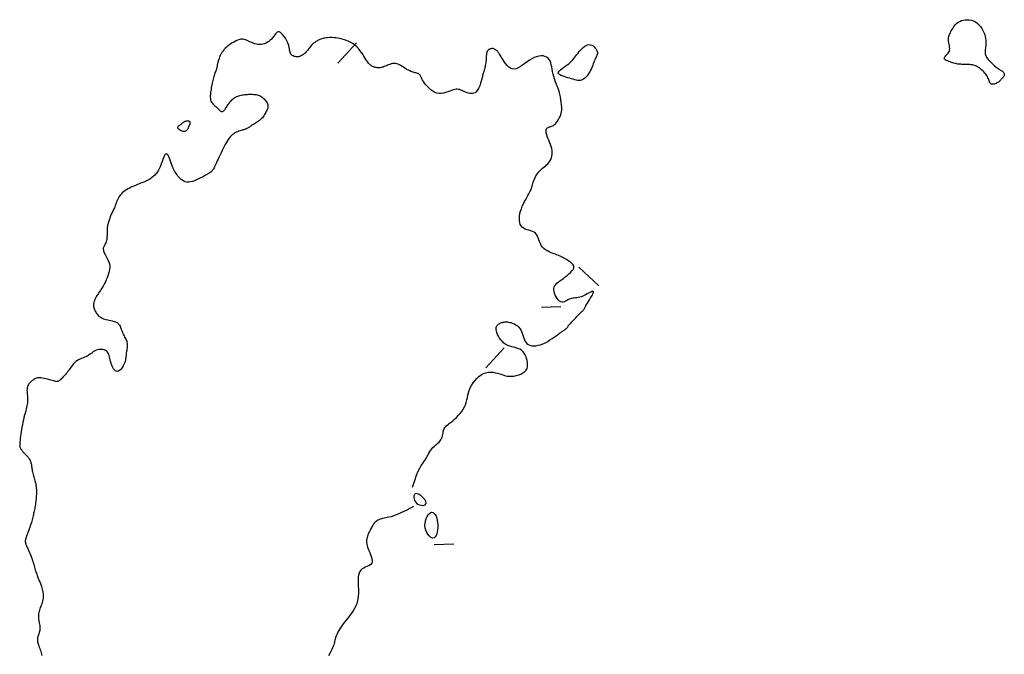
# Model space of a CAD drawing. Header units: millimetres. Extents: x 32690613 to 32693367, y 5343692 to 5344708.
# Tile 342 of 656: x 32692889 to 32692939, y 5343776 to 5343809. Entities that reach past the tile are written whole.
import ezdxf

# ---------------------------------------------------------------- set-up
doc = ezdxf.new("R2010")
doc.units = ezdxf.units.MM
doc.header["$LTSCALE"] = 20
doc.layers.add('02-DGM_HL_493.00', color=102, linetype='Continuous')
doc.layers.add('02-DGM_HL_493.50', color=112, linetype='Continuous')

msp = doc.modelspace()

# ---------------------------------------------------------------- linework, layer by layer
at = {"layer": '02-DGM_HL_493.00', "elevation": 493, "flags": 128}
msp.add_lwpolyline([(32692938.465, 5343805.84), (32692938.427, 5343805.901), (32692938.383, 5343805.961), (32692938.334, 5343806.019), (32692938.282, 5343806.076), (32692938.226, 5343806.129), (32692938.17, 5343806.18), (32692938.114, 5343806.226), (32692938.059, 5343806.269), (32692938.006, 5343806.306), (32692937.956, 5343806.338), (32692937.906, 5343806.366), (32692937.856, 5343806.389), (32692937.805, 5343806.409), (32692937.752, 5343806.425), (32692937.695, 5343806.437), (32692937.635, 5343806.447), (32692937.57, 5343806.453), (32692937.501, 5343806.458), (32692937.43, 5343806.46), (32692937.358, 5343806.462), (32692937.287, 5343806.463), (32692937.218, 5343806.463), (32692937.152, 5343806.465), (32692937.092, 5343806.467), (32692937.037, 5343806.471), (32692936.987, 5343806.476), (32692936.94, 5343806.483), (32692936.895, 5343806.492), (32692936.848, 5343806.503), (32692936.799, 5343806.516), (32692936.745, 5343806.531), (32692936.686, 5343806.548), (32692936.619, 5343806.568), (32692936.548, 5343806.59), (32692936.477, 5343806.614), (32692936.409, 5343806.64), (32692936.348, 5343806.669), (32692936.299, 5343806.699), (32692936.263, 5343806.732), (32692936.246, 5343806.768), (32692936.25, 5343806.805), (32692936.271, 5343806.845), (32692936.305, 5343806.887), (32692936.347, 5343806.933), (32692936.393, 5343806.982), (32692936.438, 5343807.035), (32692936.477, 5343807.092), (32692936.506, 5343807.153), (32692936.522, 5343807.219), (32692936.526, 5343807.288), (32692936.52, 5343807.359), (32692936.508, 5343807.432), (32692936.493, 5343807.505), (32692936.477, 5343807.577), (32692936.464, 5343807.647), (32692936.455, 5343807.714), (32692936.454, 5343807.777), (32692936.46, 5343807.837), (32692936.472, 5343807.894), (32692936.49, 5343807.951), (32692936.513, 5343808.007), (32692936.54, 5343808.064), (32692936.571, 5343808.123), (32692936.605, 5343808.185), (32692936.641, 5343808.251), (32692936.681, 5343808.319), (32692936.724, 5343808.388), (32692936.773, 5343808.455), (32692936.828, 5343808.52), (32692936.89, 5343808.581), (32692936.961, 5343808.635), (32692937.04, 5343808.682), (32692937.129, 5343808.72), (32692937.226, 5343808.747), (32692937.329, 5343808.763), (32692937.435, 5343808.768), (32692937.543, 5343808.76), (32692937.651, 5343808.738), (32692937.755, 5343808.702), (32692937.854, 5343808.651), (32692937.947, 5343808.585), (32692938.032, 5343808.505), (32692938.108, 5343808.415), (32692938.177, 5343808.316), (32692938.236, 5343808.212), (32692938.286, 5343808.105), (32692938.326, 5343807.998), (32692938.357, 5343807.892), (32692938.376, 5343807.792), (32692938.387, 5343807.696), (32692938.391, 5343807.605), (32692938.389, 5343807.518), (32692938.382, 5343807.437), (32692938.373, 5343807.361), (32692938.364, 5343807.291), (32692938.355, 5343807.225), (32692938.348, 5343807.165), (32692938.345, 5343807.108), (32692938.346, 5343807.055), (32692938.353, 5343807.003), (32692938.366, 5343806.951), (32692938.387, 5343806.898), (32692938.417, 5343806.843), (32692938.455, 5343806.784), (32692938.505, 5343806.721), (32692938.562, 5343806.655), (32692938.626, 5343806.588), (32692938.693, 5343806.521), (32692938.763, 5343806.456), (32692938.832, 5343806.395), (32692938.899, 5343806.339), (32692938.961, 5343806.29), (32692939.017, 5343806.249), (32692939.066, 5343806.216), (32692939.11, 5343806.189), (32692939.149, 5343806.167), (32692939.182, 5343806.147), (32692939.212, 5343806.13), (32692939.238, 5343806.112), (32692939.261, 5343806.093), (32692939.281, 5343806.072), (32692939.299, 5343806.048), (32692939.313, 5343806.023), (32692939.325, 5343805.997), (32692939.333, 5343805.97), (32692939.337, 5343805.943), (32692939.338, 5343805.917), (32692939.334, 5343805.891), (32692939.326, 5343805.867), (32692939.315, 5343805.844), (32692939.3, 5343805.823), (32692939.283, 5343805.801), (32692939.265, 5343805.78), (32692939.245, 5343805.76), (32692939.224, 5343805.739), (32692939.204, 5343805.718), (32692939.184, 5343805.696), (32692939.165, 5343805.673), (32692939.144, 5343805.65), (32692939.122, 5343805.626), (32692939.097, 5343805.603), (32692939.069, 5343805.579), (32692939.037, 5343805.555), (32692939.001, 5343805.531), (32692938.959, 5343805.507), (32692938.913, 5343805.485), (32692938.865, 5343805.466), (32692938.816, 5343805.451), (32692938.768, 5343805.441), (32692938.723, 5343805.438), (32692938.682, 5343805.443), (32692938.646, 5343805.458), (32692938.618, 5343805.482), (32692938.595, 5343805.516), (32692938.575, 5343805.558), (32692938.557, 5343805.607), (32692938.539, 5343805.661), (32692938.519, 5343805.718), (32692938.495, 5343805.778)], close=True, dxfattribs=at)
at = {"layer": '02-DGM_HL_493.50', "elevation": 493.5, "flags": 128}
for points in [[(32692908.852, 5343784.667), (32692908.957, 5343785.008), (32692909.053, 5343785.279), (32692909.14, 5343785.49), (32692909.219, 5343785.653), (32692909.29, 5343785.777), (32692909.354, 5343785.873), (32692909.413, 5343785.953), (32692909.466, 5343786.026), (32692909.515, 5343786.101), (32692909.56, 5343786.18), (32692909.604, 5343786.26), (32692909.646, 5343786.34), (32692909.69, 5343786.421), (32692909.736, 5343786.499), (32692909.785, 5343786.573), (32692909.839, 5343786.644), (32692909.899, 5343786.709), (32692909.962, 5343786.77), (32692910.028, 5343786.827), (32692910.094, 5343786.883), (32692910.157, 5343786.939), (32692910.216, 5343786.995), (32692910.269, 5343787.053), (32692910.313, 5343787.115), (32692910.347, 5343787.181), (32692910.373, 5343787.251), (32692910.392, 5343787.322), (32692910.406, 5343787.393), (32692910.418, 5343787.463), (32692910.43, 5343787.53), (32692910.443, 5343787.593), (32692910.459, 5343787.649), (32692910.481, 5343787.698), (32692910.508, 5343787.743), (32692910.543, 5343787.784), (32692910.584, 5343787.824), (32692910.633, 5343787.866), (32692910.691, 5343787.912), (32692910.758, 5343787.964), (32692910.834, 5343788.025), (32692910.919, 5343788.096), (32692911.011, 5343788.177), (32692911.107, 5343788.266), (32692911.203, 5343788.363), (32692911.296, 5343788.466), (32692911.383, 5343788.574), (32692911.461, 5343788.687), (32692911.526, 5343788.803), (32692911.577, 5343788.921), (32692911.616, 5343789.04), (32692911.647, 5343789.162), (32692911.674, 5343789.284), (32692911.701, 5343789.409), (32692911.732, 5343789.534), (32692911.771, 5343789.66), (32692911.821, 5343789.787), (32692911.886, 5343789.914), (32692911.965, 5343790.039), (32692912.056, 5343790.158), (32692912.157, 5343790.269), (32692912.266, 5343790.369), (32692912.381, 5343790.454), (32692912.502, 5343790.522), (32692912.624, 5343790.569), (32692912.748, 5343790.594), (32692912.872, 5343790.6), (32692912.995, 5343790.589), (32692913.114, 5343790.567), (32692913.231, 5343790.537), (32692913.342, 5343790.503), (32692913.448, 5343790.469), (32692913.547, 5343790.438), (32692913.638, 5343790.414), (32692913.722, 5343790.397), (32692913.8, 5343790.387), (32692913.872, 5343790.382), (32692913.941, 5343790.382), (32692914.006, 5343790.386), (32692914.07, 5343790.394), (32692914.132, 5343790.406), (32692914.194, 5343790.42), (32692914.255, 5343790.436), (32692914.315, 5343790.456), (32692914.374, 5343790.478), (32692914.431, 5343790.502), (32692914.485, 5343790.529), (32692914.536, 5343790.558), (32692914.583, 5343790.59), (32692914.627, 5343790.624), (32692914.666, 5343790.662), (32692914.7, 5343790.705), (32692914.728, 5343790.752), (32692914.751, 5343790.806), (32692914.766, 5343790.867), (32692914.775, 5343790.936), (32692914.775, 5343791.015), (32692914.768, 5343791.102), (32692914.752, 5343791.197), (32692914.727, 5343791.295), (32692914.693, 5343791.394), (32692914.649, 5343791.489), (32692914.595, 5343791.578), (32692914.531, 5343791.658), (32692914.456, 5343791.725), (32692914.37, 5343791.777), (32692914.276, 5343791.817), (32692914.175, 5343791.849), (32692914.069, 5343791.877), (32692913.962, 5343791.904), (32692913.855, 5343791.936), (32692913.751, 5343791.975), (32692913.652, 5343792.027), (32692913.559, 5343792.093), (32692913.475, 5343792.172), (32692913.398, 5343792.26), (32692913.331, 5343792.353), (32692913.274, 5343792.449), (32692913.227, 5343792.544), (32692913.191, 5343792.634), (32692913.166, 5343792.717), (32692913.153, 5343792.789), (32692913.151, 5343792.851), (32692913.158, 5343792.903), (32692913.173, 5343792.948), (32692913.193, 5343792.986), (32692913.219, 5343793.018), (32692913.247, 5343793.045), (32692913.277, 5343793.069), (32692913.308, 5343793.089), (32692913.339, 5343793.108), (32692913.37, 5343793.124), (32692913.401, 5343793.138), (32692913.434, 5343793.15), (32692913.467, 5343793.16), (32692913.502, 5343793.169), (32692913.537, 5343793.176), (32692913.574, 5343793.182), (32692913.613, 5343793.186), (32692913.654, 5343793.188), (32692913.698, 5343793.188), (32692913.746, 5343793.184), (32692913.797, 5343793.177), (32692913.853, 5343793.165), (32692913.914, 5343793.149), (32692913.979, 5343793.128), (32692914.048, 5343793.101), (32692914.119, 5343793.068), (32692914.189, 5343793.028), (32692914.257, 5343792.98), (32692914.321, 5343792.923), (32692914.379, 5343792.856), (32692914.428, 5343792.78), (32692914.469, 5343792.694), (32692914.502, 5343792.6), (32692914.532, 5343792.502), (32692914.561, 5343792.403), (32692914.593, 5343792.307), (32692914.63, 5343792.217), (32692914.676, 5343792.137), (32692914.734, 5343792.069), (32692914.806, 5343792.017), (32692914.891, 5343791.981), (32692914.988, 5343791.96), (32692915.093, 5343791.953), (32692915.206, 5343791.96), (32692915.324, 5343791.981), (32692915.445, 5343792.014), (32692915.568, 5343792.06), (32692915.691, 5343792.117), (32692915.812, 5343792.183), (32692915.929, 5343792.255), (32692916.042, 5343792.33), (32692916.148, 5343792.405), (32692916.246, 5343792.477), (32692916.336, 5343792.544), (32692916.415, 5343792.602), (32692916.482, 5343792.649), (32692916.538, 5343792.687), (32692916.585, 5343792.717), (32692916.625, 5343792.74), (32692916.657, 5343792.759), (32692916.685, 5343792.776), (32692916.708, 5343792.79), (32692916.729, 5343792.806), (32692916.749, 5343792.824), (32692916.769, 5343792.844), (32692916.79, 5343792.869), (32692916.813, 5343792.897), (32692916.84, 5343792.931), (32692916.871, 5343792.97), (32692916.908, 5343793.015), (32692916.952, 5343793.068), (32692917.004, 5343793.127), (32692917.062, 5343793.192), (32692917.124, 5343793.261), (32692917.188, 5343793.331), (32692917.253, 5343793.401), (32692917.317, 5343793.468), (32692917.377, 5343793.531), (32692917.432, 5343793.587), (32692917.481, 5343793.635), (32692917.524, 5343793.675), (32692917.56, 5343793.71), (32692917.592, 5343793.739), (32692917.618, 5343793.765), (32692917.641, 5343793.787), (32692917.66, 5343793.809), (32692917.676, 5343793.83), (32692917.69, 5343793.852), (32692917.703, 5343793.877), (32692917.717, 5343793.905), (32692917.733, 5343793.939), (32692917.754, 5343793.98), (32692917.78, 5343794.029), (32692917.813, 5343794.089), (32692917.855, 5343794.159), (32692917.906, 5343794.242), (32692917.964, 5343794.332), (32692918.022, 5343794.426), (32692918.078, 5343794.517), (32692918.125, 5343794.601), (32692918.16, 5343794.673), (32692918.177, 5343794.728), (32692918.173, 5343794.761), (32692918.144, 5343794.769), (32692918.093, 5343794.754), (32692918.025, 5343794.723), (32692917.942, 5343794.679), (32692917.85, 5343794.629), (32692917.752, 5343794.577), (32692917.654, 5343794.528), (32692917.559, 5343794.487), (32692917.47, 5343794.458), (32692917.387, 5343794.44), (32692917.31, 5343794.429), (32692917.238, 5343794.422), (32692917.17, 5343794.417), (32692917.104, 5343794.411), (32692917.041, 5343794.399), (32692916.979, 5343794.381), (32692916.917, 5343794.353), (32692916.856, 5343794.319), (32692916.795, 5343794.283), (32692916.734, 5343794.25), (32692916.672, 5343794.223), (32692916.61, 5343794.206), (32692916.548, 5343794.205), (32692916.485, 5343794.223), (32692916.421, 5343794.262), (32692916.358, 5343794.321), (32692916.299, 5343794.396), (32692916.245, 5343794.481), (32692916.199, 5343794.573), (32692916.162, 5343794.667), (32692916.138, 5343794.761), (32692916.127, 5343794.848), (32692916.131, 5343794.927), (32692916.151, 5343794.997), (32692916.184, 5343795.062), (32692916.231, 5343795.123), (32692916.289, 5343795.182), (32692916.358, 5343795.24), (32692916.436, 5343795.3), (32692916.524, 5343795.364), (32692916.618, 5343795.433), (32692916.716, 5343795.505), (32692916.813, 5343795.581), (32692916.906, 5343795.658), (32692916.99, 5343795.736), (32692917.062, 5343795.812), (32692917.117, 5343795.886), (32692917.151, 5343795.955), (32692917.161, 5343796.021), (32692917.151, 5343796.081), (32692917.122, 5343796.137), (32692917.079, 5343796.189), (32692917.026, 5343796.237), (32692916.965, 5343796.283), (32692916.9, 5343796.325), (32692916.835, 5343796.366), (32692916.772, 5343796.404), (32692916.711, 5343796.441), (32692916.65, 5343796.476), (32692916.587, 5343796.51), (32692916.521, 5343796.544), (32692916.451, 5343796.577), (32692916.374, 5343796.611), (32692916.29, 5343796.645), (32692916.197, 5343796.679), (32692916.098, 5343796.716), (32692915.995, 5343796.756), (32692915.892, 5343796.8), (32692915.792, 5343796.85), (32692915.698, 5343796.908), (32692915.613, 5343796.973), (32692915.54, 5343797.049), (32692915.482, 5343797.135), (32692915.434, 5343797.228), (32692915.395, 5343797.326), (32692915.359, 5343797.424), (32692915.323, 5343797.52), (32692915.284, 5343797.61), (32692915.237, 5343797.69), (32692915.179, 5343797.758), (32692915.107, 5343797.81), (32692915.024, 5343797.851), (32692914.934, 5343797.883), (32692914.839, 5343797.911), (32692914.745, 5343797.939), (32692914.655, 5343797.972), (32692914.572, 5343798.012), (32692914.5, 5343798.065), (32692914.442, 5343798.132), (32692914.399, 5343798.215), (32692914.37, 5343798.309), (32692914.354, 5343798.413), (32692914.351, 5343798.526), (32692914.36, 5343798.646), (32692914.38, 5343798.769), (32692914.412, 5343798.895), (32692914.453, 5343799.022), (32692914.503, 5343799.147), (32692914.558, 5343799.27), (32692914.617, 5343799.388), (32692914.676, 5343799.5), (32692914.734, 5343799.606), (32692914.788, 5343799.702), (32692914.836, 5343799.787), (32692914.875, 5343799.862), (32692914.908, 5343799.926), (32692914.934, 5343799.984), (32692914.956, 5343800.037), (32692914.975, 5343800.088), (32692914.992, 5343800.14), (32692915.008, 5343800.194), (32692915.026, 5343800.254), (32692915.046, 5343800.321), (32692915.068, 5343800.394), (32692915.094, 5343800.471), (32692915.124, 5343800.551), (32692915.158, 5343800.632), (32692915.198, 5343800.712), (32692915.243, 5343800.789), (32692915.294, 5343800.862), (32692915.352, 5343800.929), (32692915.415, 5343800.991), (32692915.481, 5343801.05), (32692915.55, 5343801.106), (32692915.62, 5343801.162), (32692915.689, 5343801.219), (32692915.755, 5343801.278), (32692915.817, 5343801.341), (32692915.875, 5343801.408), (32692915.925, 5343801.481), (32692915.969, 5343801.558), (32692916.004, 5343801.64), (32692916.03, 5343801.727), (32692916.045, 5343801.819), (32692916.049, 5343801.915), (32692916.041, 5343802.017), (32692916.021, 5343802.123), (32692915.99, 5343802.231), (32692915.952, 5343802.341), (32692915.91, 5343802.449), (32692915.866, 5343802.556), (32692915.825, 5343802.657), (32692915.788, 5343802.753), (32692915.759, 5343802.84), (32692915.74, 5343802.917), (32692915.731, 5343802.985), (32692915.731, 5343803.044), (32692915.738, 5343803.094), (32692915.753, 5343803.136), (32692915.773, 5343803.171), (32692915.798, 5343803.198), (32692915.827, 5343803.218), (32692915.86, 5343803.232), (32692915.894, 5343803.242), (32692915.932, 5343803.25), (32692915.972, 5343803.26), (32692916.014, 5343803.273), (32692916.059, 5343803.291), (32692916.106, 5343803.318), (32692916.156, 5343803.356), (32692916.207, 5343803.406), (32692916.259, 5343803.467), (32692916.31, 5343803.537), (32692916.359, 5343803.614), (32692916.404, 5343803.697), (32692916.445, 5343803.782), (32692916.479, 5343803.869), (32692916.505, 5343803.956), (32692916.522, 5343804.04), (32692916.531, 5343804.121), (32692916.534, 5343804.199), (32692916.532, 5343804.275), (32692916.526, 5343804.347), (32692916.517, 5343804.417), (32692916.508, 5343804.484), (32692916.498, 5343804.548), (32692916.49, 5343804.609), (32692916.483, 5343804.668), (32692916.475, 5343804.727), (32692916.466, 5343804.788), (32692916.454, 5343804.852), (32692916.439, 5343804.921), (32692916.419, 5343804.995), (32692916.394, 5343805.077), (32692916.363, 5343805.168), (32692916.326, 5343805.267), (32692916.287, 5343805.373), (32692916.245, 5343805.484), (32692916.203, 5343805.601), (32692916.163, 5343805.72), (32692916.125, 5343805.843), (32692916.093, 5343805.966), (32692916.065, 5343806.09), (32692916.042, 5343806.212), (32692916.019, 5343806.33), (32692915.995, 5343806.442), (32692915.966, 5343806.546), (32692915.93, 5343806.64), (32692915.885, 5343806.722), (32692915.827, 5343806.79), (32692915.755, 5343806.842), (32692915.67, 5343806.878), (32692915.574, 5343806.897), (32692915.468, 5343806.901), (32692915.356, 5343806.889), (32692915.238, 5343806.861), (32692915.117, 5343806.817), (32692914.994, 5343806.757), (32692914.872, 5343806.683), (32692914.751, 5343806.599), (32692914.632, 5343806.512), (32692914.515, 5343806.426), (32692914.401, 5343806.348), (32692914.29, 5343806.284), (32692914.183, 5343806.24), (32692914.081, 5343806.221), (32692913.984, 5343806.232), (32692913.892, 5343806.269), (32692913.806, 5343806.327), (32692913.726, 5343806.401), (32692913.652, 5343806.485), (32692913.586, 5343806.574), (32692913.526, 5343806.662), (32692913.474, 5343806.746), (32692913.431, 5343806.819), (32692913.393, 5343806.883), (32692913.361, 5343806.938), (32692913.333, 5343806.986), (32692913.308, 5343807.028), (32692913.284, 5343807.065), (32692913.261, 5343807.098), (32692913.236, 5343807.129), (32692913.208, 5343807.159), (32692913.178, 5343807.187), (32692913.146, 5343807.212), (32692913.112, 5343807.234), (32692913.077, 5343807.253), (32692913.04, 5343807.268), (32692913.003, 5343807.277), (32692912.964, 5343807.282), (32692912.925, 5343807.28), (32692912.887, 5343807.273), (32692912.849, 5343807.261), (32692912.813, 5343807.244), (32692912.779, 5343807.224), (32692912.749, 5343807.199), (32692912.722, 5343807.171), (32692912.7, 5343807.14), (32692912.683, 5343807.107), (32692912.67, 5343807.071), (32692912.661, 5343807.033), (32692912.655, 5343806.991), (32692912.651, 5343806.946), (32692912.648, 5343806.899), (32692912.645, 5343806.847), (32692912.642, 5343806.792), (32692912.637, 5343806.734), (32692912.632, 5343806.672), (32692912.625, 5343806.609), (32692912.616, 5343806.543), (32692912.607, 5343806.477), (32692912.596, 5343806.411), (32692912.583, 5343806.345), (32692912.57, 5343806.281), (32692912.555, 5343806.219), (32692912.539, 5343806.159), (32692912.523, 5343806.101), (32692912.506, 5343806.046), (32692912.49, 5343805.991), (32692912.474, 5343805.939), (32692912.459, 5343805.889), (32692912.446, 5343805.84), (32692912.433, 5343805.792), (32692912.422, 5343805.745), (32692912.411, 5343805.698), (32692912.399, 5343805.65), (32692912.386, 5343805.6), (32692912.371, 5343805.547), (32692912.354, 5343805.491), (32692912.333, 5343805.43), (32692912.308, 5343805.364), (32692912.28, 5343805.296), (32692912.246, 5343805.227), (32692912.209, 5343805.161), (32692912.166, 5343805.1), (32692912.118, 5343805.046), (32692912.065, 5343805.003), (32692912.006, 5343804.973), (32692911.942, 5343804.957), (32692911.873, 5343804.954), (32692911.801, 5343804.962), (32692911.728, 5343804.979), (32692911.654, 5343805.003), (32692911.582, 5343805.03), (32692911.512, 5343805.06), (32692911.446, 5343805.09), (32692911.384, 5343805.117), (32692911.326, 5343805.141), (32692911.27, 5343805.161), (32692911.213, 5343805.174), (32692911.154, 5343805.182), (32692911.09, 5343805.181), (32692911.02, 5343805.172), (32692910.943, 5343805.153), (32692910.855, 5343805.125), (32692910.76, 5343805.089), (32692910.658, 5343805.052), (32692910.55, 5343805.016), (32692910.439, 5343804.987), (32692910.326, 5343804.969), (32692910.213, 5343804.966), (32692910.101, 5343804.982), (32692909.993, 5343805.02), (32692909.888, 5343805.077), (32692909.789, 5343805.149), (32692909.696, 5343805.232), (32692909.61, 5343805.32), (32692909.534, 5343805.411), (32692909.467, 5343805.499), (32692909.411, 5343805.58), (32692909.367, 5343805.651), (32692909.333, 5343805.711), (32692909.307, 5343805.763), (32692909.287, 5343805.806), (32692909.272, 5343805.843), (32692909.259, 5343805.873), (32692909.246, 5343805.899), (32692909.231, 5343805.921), (32692909.213, 5343805.939), (32692909.19, 5343805.956), (32692909.164, 5343805.971), (32692909.135, 5343805.985), (32692909.101, 5343805.997), (32692909.063, 5343806.01), (32692909.022, 5343806.022), (32692908.976, 5343806.036), (32692908.927, 5343806.05), (32692908.874, 5343806.066), (32692908.818, 5343806.084), (32692908.76, 5343806.105), (32692908.699, 5343806.13), (32692908.637, 5343806.157), (32692908.574, 5343806.189), (32692908.51, 5343806.226), (32692908.446, 5343806.267), (32692908.381, 5343806.312), (32692908.316, 5343806.357), (32692908.25, 5343806.4), (32692908.182, 5343806.439), (32692908.113, 5343806.472), (32692908.043, 5343806.497), (32692907.971, 5343806.511), (32692907.897, 5343806.512), (32692907.821, 5343806.503), (32692907.745, 5343806.485), (32692907.67, 5343806.461), (32692907.597, 5343806.433), (32692907.525, 5343806.403), (32692907.457, 5343806.375), (32692907.393, 5343806.349), (32692907.334, 5343806.328), (32692907.279, 5343806.313), (32692907.229, 5343806.301), (32692907.182, 5343806.294), (32692907.138, 5343806.29), (32692907.097, 5343806.289), (32692907.058, 5343806.29), (32692907.02, 5343806.293), (32692906.984, 5343806.297), (32692906.949, 5343806.303), (32692906.915, 5343806.311), (32692906.882, 5343806.32), (32692906.849, 5343806.332), (32692906.817, 5343806.345), (32692906.785, 5343806.361), (32692906.753, 5343806.38), (32692906.721, 5343806.401), (32692906.688, 5343806.426), (32692906.654, 5343806.455), (32692906.618, 5343806.491), (32692906.58, 5343806.534), (32692906.539, 5343806.584), (32692906.495, 5343806.645), (32692906.448, 5343806.715), (32692906.396, 5343806.797), (32692906.339, 5343806.887), (32692906.277, 5343806.983), (32692906.209, 5343807.083), (32692906.136, 5343807.183), (32692906.056, 5343807.28), (32692905.97, 5343807.373), (32692905.877, 5343807.457), (32692905.776, 5343807.532), (32692905.67, 5343807.596), (32692905.56, 5343807.651), (32692905.447, 5343807.698), (32692905.333, 5343807.736), (32692905.219, 5343807.768), (32692905.108, 5343807.793), (32692905.001, 5343807.812), (32692904.899, 5343807.827), (32692904.802, 5343807.836), (32692904.711, 5343807.842), (32692904.624, 5343807.844), (32692904.544, 5343807.842), (32692904.468, 5343807.837), (32692904.398, 5343807.829), (32692904.334, 5343807.82), (32692904.274, 5343807.808), (32692904.219, 5343807.795), (32692904.168, 5343807.779), (32692904.12, 5343807.763), (32692904.075, 5343807.745), (32692904.032, 5343807.725), (32692903.991, 5343807.704), (32692903.95, 5343807.682), (32692903.909, 5343807.659), (32692903.868, 5343807.635), (32692903.828, 5343807.609), (32692903.788, 5343807.582), (32692903.749, 5343807.552), (32692903.711, 5343807.52), (32692903.673, 5343807.485), (32692903.636, 5343807.448), (32692903.601, 5343807.407), (32692903.566, 5343807.365), (32692903.532, 5343807.32), (32692903.497, 5343807.274), (32692903.462, 5343807.228), (32692903.426, 5343807.182), (32692903.389, 5343807.136), (32692903.35, 5343807.092), (32692903.309, 5343807.05), (32692903.266, 5343807.01), (32692903.22, 5343806.974), (32692903.173, 5343806.941), (32692903.124, 5343806.913), (32692903.073, 5343806.889), (32692903.019, 5343806.872), (32692902.964, 5343806.86), (32692902.908, 5343806.855), (32692902.851, 5343806.856), (32692902.794, 5343806.864), (32692902.741, 5343806.878), (32692902.69, 5343806.899), (32692902.645, 5343806.925), (32692902.606, 5343806.957), (32692902.575, 5343806.995), (32692902.553, 5343807.038), (32692902.537, 5343807.088), (32692902.525, 5343807.143), (32692902.515, 5343807.204), (32692902.504, 5343807.272), (32692902.489, 5343807.347), (32692902.468, 5343807.429), (32692902.438, 5343807.518), (32692902.398, 5343807.613), (32692902.349, 5343807.712), (32692902.293, 5343807.809), (32692902.231, 5343807.902), (32692902.168, 5343807.984), (32692902.103, 5343808.053), (32692902.04, 5343808.105), (32692901.981, 5343808.134), (32692901.926, 5343808.138), (32692901.876, 5343808.119), (32692901.829, 5343808.083), (32692901.782, 5343808.032), (32692901.736, 5343807.971), (32692901.687, 5343807.904), (32692901.635, 5343807.835), (32692901.578, 5343807.768), (32692901.515, 5343807.706), (32692901.446, 5343807.651), (32692901.373, 5343807.602), (32692901.295, 5343807.562), (32692901.215, 5343807.53), (32692901.133, 5343807.506), (32692901.049, 5343807.492), (32692900.966, 5343807.487), (32692900.882, 5343807.493), (32692900.8, 5343807.507), (32692900.72, 5343807.529), (32692900.641, 5343807.555), (32692900.565, 5343807.585), (32692900.492, 5343807.617), (32692900.422, 5343807.649), (32692900.356, 5343807.679), (32692900.294, 5343807.706), (32692900.236, 5343807.729), (32692900.179, 5343807.746), (32692900.122, 5343807.758), (32692900.065, 5343807.763), (32692900.005, 5343807.76), (32692899.941, 5343807.749), (32692899.872, 5343807.728), (32692899.797, 5343807.698), (32692899.719, 5343807.659), (32692899.638, 5343807.615), (32692899.557, 5343807.566), (32692899.479, 5343807.515), (32692899.406, 5343807.464), (32692899.339, 5343807.415), (32692899.282, 5343807.371), (32692899.236, 5343807.331), (32692899.199, 5343807.297), (32692899.17, 5343807.268), (32692899.148, 5343807.242), (32692899.131, 5343807.22), (32692899.118, 5343807.201), (32692899.106, 5343807.183), (32692899.095, 5343807.167), (32692899.082, 5343807.151), (32692899.068, 5343807.134), (32692899.053, 5343807.117), (32692899.037, 5343807.097), (32692899.02, 5343807.074), (32692899.001, 5343807.047), (32692898.982, 5343807.015), (32692898.962, 5343806.977), (32692898.94, 5343806.933), (32692898.919, 5343806.883), (32692898.898, 5343806.83), (32692898.877, 5343806.775), (32692898.858, 5343806.718), (32692898.84, 5343806.663), (32692898.824, 5343806.61), (32692898.811, 5343806.56), (32692898.801, 5343806.515), (32692898.793, 5343806.474), (32692898.787, 5343806.436), (32692898.782, 5343806.4), (32692898.776, 5343806.365), (32692898.77, 5343806.33), (32692898.762, 5343806.293), (32692898.752, 5343806.254), (32692898.738, 5343806.211), (32692898.722, 5343806.166), (32692898.704, 5343806.117), (32692898.685, 5343806.065), (32692898.664, 5343806.01), (32692898.644, 5343805.953), (32692898.623, 5343805.893), (32692898.604, 5343805.831), (32692898.586, 5343805.767), (32692898.569, 5343805.7), (32692898.553, 5343805.631), (32692898.538, 5343805.56), (32692898.523, 5343805.487), (32692898.508, 5343805.412), (32692898.494, 5343805.334), (32692898.479, 5343805.254), (32692898.465, 5343805.172), (32692898.451, 5343805.089), (32692898.438, 5343805.006), (32692898.429, 5343804.925), (32692898.423, 5343804.845), (32692898.422, 5343804.77), (32692898.428, 5343804.698), (32692898.44, 5343804.633), (32692898.46, 5343804.575), (32692898.487, 5343804.522), (32692898.519, 5343804.476), (32692898.555, 5343804.434), (32692898.592, 5343804.396), (32692898.631, 5343804.362), (32692898.668, 5343804.33), (32692898.703, 5343804.3), (32692898.735, 5343804.272), (32692898.763, 5343804.245), (32692898.788, 5343804.218), (32692898.812, 5343804.193), (32692898.833, 5343804.17), (32692898.855, 5343804.147), (32692898.875, 5343804.125), (32692898.897, 5343804.105), (32692898.919, 5343804.085), (32692898.942, 5343804.068), (32692898.965, 5343804.053), (32692898.989, 5343804.041), (32692899.014, 5343804.034), (32692899.039, 5343804.032), (32692899.063, 5343804.035), (32692899.088, 5343804.045), (32692899.112, 5343804.062), (32692899.137, 5343804.086), (32692899.162, 5343804.115), (32692899.187, 5343804.15), (32692899.214, 5343804.19), (32692899.242, 5343804.233), (32692899.271, 5343804.279), (32692899.303, 5343804.328), (32692899.337, 5343804.379), (32692899.373, 5343804.43), (32692899.412, 5343804.482), (32692899.452, 5343804.533), (32692899.495, 5343804.583), (32692899.539, 5343804.63), (32692899.585, 5343804.674), (32692899.633, 5343804.714), (32692899.682, 5343804.749), (32692899.733, 5343804.78), (32692899.786, 5343804.807), (32692899.84, 5343804.83), (32692899.897, 5343804.849), (32692899.955, 5343804.865), (32692900.015, 5343804.879), (32692900.077, 5343804.89), (32692900.141, 5343804.9), (32692900.207, 5343804.908), (32692900.273, 5343804.913), (32692900.34, 5343804.918), (32692900.407, 5343804.92), (32692900.474, 5343804.922), (32692900.539, 5343804.922), (32692900.603, 5343804.92), (32692900.664, 5343804.917), (32692900.724, 5343804.913), (32692900.782, 5343804.906), (32692900.838, 5343804.895), (32692900.893, 5343804.881), (32692900.946, 5343804.862), (32692900.999, 5343804.837), (32692901.051, 5343804.807), (32692901.102, 5343804.77), (32692901.152, 5343804.727), (32692901.199, 5343804.681), (32692901.243, 5343804.631), (32692901.283, 5343804.58), (32692901.318, 5343804.528), (32692901.348, 5343804.477), (32692901.37, 5343804.428), (32692901.385, 5343804.382), (32692901.394, 5343804.338), (32692901.396, 5343804.296), (32692901.392, 5343804.255), (32692901.383, 5343804.214), (32692901.37, 5343804.172), (32692901.353, 5343804.128), (32692901.333, 5343804.082), (32692901.31, 5343804.032), (32692901.284, 5343803.981), (32692901.256, 5343803.927), (32692901.224, 5343803.873), (32692901.19, 5343803.819), (32692901.152, 5343803.766), (32692901.111, 5343803.715), (32692901.066, 5343803.666), (32692901.018, 5343803.62), (32692900.967, 5343803.578), (32692900.914, 5343803.538), (32692900.86, 5343803.5), (32692900.806, 5343803.465), (32692900.752, 5343803.432), (32692900.699, 5343803.4), (32692900.649, 5343803.37), (32692900.602, 5343803.34), (32692900.557, 5343803.312), (32692900.515, 5343803.284), (32692900.476, 5343803.259), (32692900.439, 5343803.235), (32692900.404, 5343803.212), (32692900.371, 5343803.192), (32692900.34, 5343803.174), (32692900.31, 5343803.158), (32692900.28, 5343803.145), (32692900.25, 5343803.132), (32692900.219, 5343803.12), (32692900.185, 5343803.109), (32692900.148, 5343803.097), (32692900.107, 5343803.085), (32692900.06, 5343803.071), (32692900.008, 5343803.056), (32692899.95, 5343803.038), (32692899.889, 5343803.017), (32692899.825, 5343802.992), (32692899.76, 5343802.963), (32692899.695, 5343802.929), (32692899.631, 5343802.89), (32692899.569, 5343802.844), (32692899.51, 5343802.791), (32692899.453, 5343802.731), (32692899.399, 5343802.665), (32692899.347, 5343802.592), (32692899.296, 5343802.513), (32692899.245, 5343802.426), (32692899.194, 5343802.334), (32692899.142, 5343802.235), (32692899.089, 5343802.13), (32692899.036, 5343802.021), (32692898.983, 5343801.91), (32692898.93, 5343801.799), (32692898.88, 5343801.69), (32692898.832, 5343801.585), (32692898.787, 5343801.487), (32692898.747, 5343801.397), (32692898.711, 5343801.317), (32692898.678, 5343801.247), (32692898.649, 5343801.185), (32692898.622, 5343801.131), (32692898.595, 5343801.084), (32692898.569, 5343801.042), (32692898.542, 5343801.004), (32692898.513, 5343800.971), (32692898.482, 5343800.939), (32692898.446, 5343800.909), (32692898.407, 5343800.88), (32692898.361, 5343800.85), (32692898.31, 5343800.818), (32692898.251, 5343800.784), (32692898.183, 5343800.747), (32692898.107, 5343800.704), (32692898.02, 5343800.657), (32692897.926, 5343800.607), (32692897.825, 5343800.557), (32692897.722, 5343800.509), (32692897.616, 5343800.466), (32692897.511, 5343800.431), (32692897.409, 5343800.407), (32692897.312, 5343800.395), (32692897.222, 5343800.399), (32692897.139, 5343800.417), (32692897.062, 5343800.447), (32692896.991, 5343800.487), (32692896.925, 5343800.535), (32692896.865, 5343800.589), (32692896.809, 5343800.647), (32692896.758, 5343800.707), (32692896.711, 5343800.768), (32692896.667, 5343800.83), (32692896.626, 5343800.894), (32692896.587, 5343800.961), (32692896.55, 5343801.032), (32692896.514, 5343801.108), (32692896.479, 5343801.19), (32692896.444, 5343801.279), (32692896.409, 5343801.374), (32692896.374, 5343801.473), (32692896.338, 5343801.569), (32692896.302, 5343801.659), (32692896.266, 5343801.737), (32692896.23, 5343801.798), (32692896.194, 5343801.838), (32692896.158, 5343801.851), (32692896.121, 5343801.835), (32692896.085, 5343801.793), (32692896.048, 5343801.729), (32692896.012, 5343801.65), (32692895.976, 5343801.559), (32692895.941, 5343801.463), (32692895.906, 5343801.366), (32692895.872, 5343801.273), (32692895.838, 5343801.189), (32692895.804, 5343801.113), (32692895.771, 5343801.045), (32692895.737, 5343800.983), (32692895.702, 5343800.927), (32692895.667, 5343800.876), (32692895.629, 5343800.828), (32692895.59, 5343800.784), (32692895.549, 5343800.742), (32692895.507, 5343800.702), (32692895.463, 5343800.664), (32692895.419, 5343800.628), (32692895.375, 5343800.595), (32692895.331, 5343800.565), (32692895.289, 5343800.537), (32692895.248, 5343800.512), (32692895.209, 5343800.49), (32692895.171, 5343800.47), (32692895.133, 5343800.452), (32692895.094, 5343800.434), (32692895.051, 5343800.417), (32692895.005, 5343800.398), (32692894.953, 5343800.379), (32692894.895, 5343800.357), (32692894.83, 5343800.332), (32692894.758, 5343800.304), (32692894.682, 5343800.274), (32692894.601, 5343800.241), (32692894.517, 5343800.206), (32692894.433, 5343800.168), (32692894.348, 5343800.127), (32692894.264, 5343800.085), (32692894.183, 5343800.04), (32692894.104, 5343799.992), (32692894.029, 5343799.942), (32692893.959, 5343799.89), (32692893.893, 5343799.835), (32692893.833, 5343799.778), (32692893.778, 5343799.718), (32692893.73, 5343799.655), (32692893.689, 5343799.589), (32692893.654, 5343799.522), (32692893.624, 5343799.453), (32692893.598, 5343799.384), (32692893.575, 5343799.316), (32692893.553, 5343799.249), (32692893.531, 5343799.185), (32692893.509, 5343799.124), (32692893.486, 5343799.066), (32692893.461, 5343799.012), (32692893.435, 5343798.961), (32692893.409, 5343798.91), (32692893.383, 5343798.861), (32692893.357, 5343798.811), (32692893.332, 5343798.761), (32692893.308, 5343798.708), (32692893.286, 5343798.653), (32692893.265, 5343798.596), (32692893.245, 5343798.539), (32692893.228, 5343798.482), (32692893.211, 5343798.426), (32692893.196, 5343798.373), (32692893.182, 5343798.324), (32692893.169, 5343798.279), (32692893.157, 5343798.239), (32692893.147, 5343798.203), (32692893.137, 5343798.169), (32692893.129, 5343798.135), (32692893.123, 5343798.099), (32692893.117, 5343798.059), (32692893.113, 5343798.013), (32692893.11, 5343797.959), (32692893.109, 5343797.896), (32692893.108, 5343797.826), (32692893.107, 5343797.75), (32692893.106, 5343797.672), (32692893.102, 5343797.593), (32692893.097, 5343797.516), (32692893.088, 5343797.443), (32692893.075, 5343797.376), (32692893.058, 5343797.317), (32692893.038, 5343797.265), (32692893.016, 5343797.219), (32692892.992, 5343797.177), (32692892.97, 5343797.138), (32692892.95, 5343797.1), (32692892.933, 5343797.063), (32692892.92, 5343797.025), (32692892.914, 5343796.985), (32692892.913, 5343796.941), (32692892.918, 5343796.896), (32692892.928, 5343796.847), (32692892.944, 5343796.796), (32692892.966, 5343796.742), (32692892.992, 5343796.685), (32692893.023, 5343796.625), (32692893.059, 5343796.562), (32692893.097, 5343796.496), (32692893.135, 5343796.426), (32692893.171, 5343796.352), (32692893.203, 5343796.272), (32692893.228, 5343796.187), (32692893.243, 5343796.097), (32692893.248, 5343796), (32692893.239, 5343795.897), (32692893.218, 5343795.789), (32692893.188, 5343795.679), (32692893.152, 5343795.569), (32692893.11, 5343795.461), (32692893.065, 5343795.358), (32692893.02, 5343795.262), (32692892.977, 5343795.175), (32692892.938, 5343795.098), (32692892.902, 5343795.031), (32692892.868, 5343794.972), (32692892.837, 5343794.92), (32692892.807, 5343794.873), (32692892.778, 5343794.828), (32692892.749, 5343794.786), (32692892.72, 5343794.744), (32692892.69, 5343794.7), (32692892.659, 5343794.655), (32692892.629, 5343794.609), (32692892.599, 5343794.563), (32692892.569, 5343794.516), (32692892.542, 5343794.47), (32692892.516, 5343794.423), (32692892.493, 5343794.377), (32692892.473, 5343794.332), (32692892.455, 5343794.288), (32692892.441, 5343794.244), (32692892.43, 5343794.201), (32692892.421, 5343794.158), (32692892.416, 5343794.116), (32692892.413, 5343794.074), (32692892.413, 5343794.033), (32692892.416, 5343793.991), (32692892.422, 5343793.949), (32692892.431, 5343793.908), (32692892.443, 5343793.866), (32692892.457, 5343793.824), (32692892.475, 5343793.782), (32692892.496, 5343793.739), (32692892.52, 5343793.695), (32692892.546, 5343793.651), (32692892.577, 5343793.607), (32692892.611, 5343793.564), (32692892.65, 5343793.522), (32692892.693, 5343793.482), (32692892.742, 5343793.444), (32692892.796, 5343793.41), (32692892.857, 5343793.379), (32692892.923, 5343793.352), (32692892.995, 5343793.329), (32692893.069, 5343793.309), (32692893.145, 5343793.291), (32692893.221, 5343793.275), (32692893.295, 5343793.26), (32692893.364, 5343793.246), (32692893.429, 5343793.23), (32692893.486, 5343793.214), (32692893.537, 5343793.196), (32692893.582, 5343793.176), (32692893.622, 5343793.153), (32692893.658, 5343793.125), (32692893.691, 5343793.093), (32692893.72, 5343793.055), (32692893.748, 5343793.012), (32692893.774, 5343792.962), (32692893.8, 5343792.906), (32692893.824, 5343792.846), (32692893.849, 5343792.783), (32692893.874, 5343792.718), (32692893.899, 5343792.653), (32692893.926, 5343792.588), (32692893.953, 5343792.525), (32692893.982, 5343792.465), (32692894.012, 5343792.408), (32692894.042, 5343792.352), (32692894.07, 5343792.298), (32692894.095, 5343792.245), (32692894.117, 5343792.191), (32692894.134, 5343792.137), (32692894.146, 5343792.082), (32692894.151, 5343792.025), (32692894.151, 5343791.967), (32692894.146, 5343791.907), (32692894.138, 5343791.846), (32692894.128, 5343791.785), (32692894.118, 5343791.722), (32692894.107, 5343791.659), (32692894.098, 5343791.597), (32692894.091, 5343791.534), (32692894.086, 5343791.471), (32692894.08, 5343791.407), (32692894.073, 5343791.342), (32692894.064, 5343791.276), (32692894.051, 5343791.208), (32692894.032, 5343791.138), (32692894.008, 5343791.065), (32692893.976, 5343790.99), (32692893.937, 5343790.915), (32692893.893, 5343790.843), (32692893.845, 5343790.777), (32692893.794, 5343790.72), (32692893.741, 5343790.675), (32692893.688, 5343790.645), (32692893.635, 5343790.633), (32692893.584, 5343790.641), (32692893.535, 5343790.668), (32692893.489, 5343790.71), (32692893.446, 5343790.765), (32692893.406, 5343790.831), (32692893.371, 5343790.904), (32692893.339, 5343790.984), (32692893.313, 5343791.066), (32692893.291, 5343791.148), (32692893.272, 5343791.229), (32692893.255, 5343791.309), (32692893.238, 5343791.385), (32692893.217, 5343791.457), (32692893.193, 5343791.524), (32692893.162, 5343791.584), (32692893.123, 5343791.636), (32692893.075, 5343791.68), (32692893.019, 5343791.716), (32692892.956, 5343791.742), (32692892.888, 5343791.761), (32692892.817, 5343791.77), (32692892.746, 5343791.772), (32692892.675, 5343791.765), (32692892.608, 5343791.75), (32692892.544, 5343791.727), (32692892.483, 5343791.697), (32692892.425, 5343791.662), (32692892.369, 5343791.623), (32692892.314, 5343791.582), (32692892.258, 5343791.541), (32692892.2, 5343791.5), (32692892.141, 5343791.462), (32692892.078, 5343791.427), (32692892.013, 5343791.395), (32692891.948, 5343791.365), (32692891.882, 5343791.338), (32692891.817, 5343791.312), (32692891.755, 5343791.286), (32692891.696, 5343791.26), (32692891.641, 5343791.234), (32692891.591, 5343791.206), (32692891.547, 5343791.177), (32692891.506, 5343791.146), (32692891.468, 5343791.113), (32692891.432, 5343791.078), (32692891.398, 5343791.04), (32692891.365, 5343791.001), (32692891.331, 5343790.958), (32692891.297, 5343790.913), (32692891.261, 5343790.866), (32692891.224, 5343790.816), (32692891.186, 5343790.764), (32692891.147, 5343790.711), (32692891.106, 5343790.657), (32692891.063, 5343790.602), (32692891.02, 5343790.547), (32692890.974, 5343790.492), (32692890.928, 5343790.437), (32692890.881, 5343790.385), (32692890.835, 5343790.334), (32692890.79, 5343790.287), (32692890.747, 5343790.245), (32692890.707, 5343790.207), (32692890.671, 5343790.176), (32692890.638, 5343790.151), (32692890.607, 5343790.133), (32692890.577, 5343790.121), (32692890.545, 5343790.115), (32692890.509, 5343790.115), (32692890.468, 5343790.12), (32692890.42, 5343790.13), (32692890.362, 5343790.144), (32692890.294, 5343790.163), (32692890.216, 5343790.185), (32692890.133, 5343790.209), (32692890.045, 5343790.233), (32692889.957, 5343790.256), (32692889.869, 5343790.276), (32692889.786, 5343790.292), (32692889.708, 5343790.303), (32692889.639, 5343790.308), (32692889.577, 5343790.306), (32692889.522, 5343790.298), (32692889.471, 5343790.285), (32692889.424, 5343790.268), (32692889.38, 5343790.246), (32692889.337, 5343790.221), (32692889.294, 5343790.192), (32692889.25, 5343790.161), (32692889.206, 5343790.126), (32692889.163, 5343790.088), (32692889.122, 5343790.047), (32692889.084, 5343790.003), (32692889.051, 5343789.954), (32692889.023, 5343789.901), (32692889.002, 5343789.844), (32692888.989, 5343789.783), (32692888.982, 5343789.718), (32692888.98, 5343789.65), (32692888.983, 5343789.582), (32692888.988, 5343789.512), (32692888.995, 5343789.444), (32692889.002, 5343789.377), (32692889.009, 5343789.313), (32692889.013, 5343789.252), (32692889.015, 5343789.193), (32692889.014, 5343789.135), (32692889.01, 5343789.076), (32692889.003, 5343789.013), (32692888.993, 5343788.946), (32692888.979, 5343788.872), (32692888.961, 5343788.79), (32692888.939, 5343788.698), (32692888.913, 5343788.598), (32692888.886, 5343788.49), (32692888.856, 5343788.376), (32692888.826, 5343788.258), (32692888.796, 5343788.135), (32692888.768, 5343788.011), (32692888.741, 5343787.885), (32692888.717, 5343787.759), (32692888.695, 5343787.635), (32692888.676, 5343787.514), (32692888.66, 5343787.399), (32692888.646, 5343787.29), (32692888.634, 5343787.189), (32692888.624, 5343787.099), (32692888.616, 5343787.02), (32692888.611, 5343786.954), (32692888.607, 5343786.899), (32692888.605, 5343786.854), (32692888.605, 5343786.817), (32692888.608, 5343786.786), (32692888.612, 5343786.759), (32692888.619, 5343786.734), (32692888.629, 5343786.71), (32692888.64, 5343786.685), (32692888.655, 5343786.658), (32692888.671, 5343786.631), (32692888.69, 5343786.602), (32692888.712, 5343786.572), (32692888.736, 5343786.541), (32692888.762, 5343786.509), (32692888.79, 5343786.476), (32692888.821, 5343786.443), (32692888.854, 5343786.409), (32692888.887, 5343786.374), (32692888.921, 5343786.339), (32692888.955, 5343786.304), (32692888.988, 5343786.268), (32692889.019, 5343786.232), (32692889.049, 5343786.195), (32692889.076, 5343786.159), (32692889.1, 5343786.122), (32692889.122, 5343786.084), (32692889.141, 5343786.046), (32692889.158, 5343786.007), (32692889.173, 5343785.966), (32692889.186, 5343785.924), (32692889.197, 5343785.879), (32692889.206, 5343785.833), (32692889.213, 5343785.785), (32692889.22, 5343785.734), (32692889.227, 5343785.682), (32692889.234, 5343785.627), (32692889.242, 5343785.571), (32692889.252, 5343785.512), (32692889.264, 5343785.451), (32692889.278, 5343785.388), (32692889.295, 5343785.323), (32692889.313, 5343785.258), (32692889.332, 5343785.193), (32692889.351, 5343785.128), (32692889.37, 5343785.064), (32692889.388, 5343785.002), (32692889.404, 5343784.943), (32692889.418, 5343784.886), (32692889.43, 5343784.832), (32692889.44, 5343784.779), (32692889.448, 5343784.727), (32692889.455, 5343784.673), (32692889.46, 5343784.619), (32692889.463, 5343784.562), (32692889.465, 5343784.501), (32692889.466, 5343784.437), (32692889.465, 5343784.369), (32692889.464, 5343784.297), (32692889.461, 5343784.224), (32692889.456, 5343784.149), (32692889.451, 5343784.073), (32692889.444, 5343783.998), (32692889.435, 5343783.922), (32692889.426, 5343783.848), (32692889.415, 5343783.775), (32692889.403, 5343783.703), (32692889.39, 5343783.633), (32692889.377, 5343783.564), (32692889.364, 5343783.497), (32692889.35, 5343783.431), (32692889.337, 5343783.367), (32692889.324, 5343783.305), (32692889.311, 5343783.244), (32692889.297, 5343783.182), (32692889.282, 5343783.119), (32692889.266, 5343783.055), (32692889.248, 5343782.987), (32692889.228, 5343782.916), (32692889.205, 5343782.84), (32692889.178, 5343782.758), (32692889.15, 5343782.673), (32692889.12, 5343782.587), (32692889.089, 5343782.5), (32692889.059, 5343782.416), (32692889.03, 5343782.337), (32692889.004, 5343782.263), (32692888.98, 5343782.198), (32692888.96, 5343782.143), (32692888.944, 5343782.097), (32692888.931, 5343782.06), (32692888.92, 5343782.029), (32692888.913, 5343782.004), (32692888.907, 5343781.984), (32692888.902, 5343781.968), (32692888.899, 5343781.955), (32692888.897, 5343781.943), (32692888.895, 5343781.932), (32692888.894, 5343781.923), (32692888.894, 5343781.914), (32692888.894, 5343781.906), (32692888.894, 5343781.899), (32692888.894, 5343781.892), (32692888.893, 5343781.885), (32692888.893, 5343781.878), (32692888.893, 5343781.87), (32692888.893, 5343781.862), (32692888.893, 5343781.854), (32692888.894, 5343781.844), (32692888.896, 5343781.833), (32692888.898, 5343781.82), (32692888.901, 5343781.805), (32692888.905, 5343781.789), (32692888.911, 5343781.769), (32692888.919, 5343781.746), (32692888.929, 5343781.718), (32692888.942, 5343781.686), (32692888.957, 5343781.646), (32692888.976, 5343781.6), (32692888.999, 5343781.547), (32692889.025, 5343781.485), (32692889.055, 5343781.416), (32692889.087, 5343781.341), (32692889.121, 5343781.261), (32692889.155, 5343781.179), (32692889.189, 5343781.095), (32692889.222, 5343781.01), (32692889.252, 5343780.927), (32692889.28, 5343780.846), (32692889.306, 5343780.768), (32692889.329, 5343780.692), (32692889.35, 5343780.618), (32692889.37, 5343780.547), (32692889.389, 5343780.479), (32692889.408, 5343780.413), (32692889.426, 5343780.35), (32692889.445, 5343780.29), (32692889.463, 5343780.231), (32692889.482, 5343780.176), (32692889.501, 5343780.122), (32692889.52, 5343780.071), (32692889.539, 5343780.022), (32692889.558, 5343779.975), (32692889.577, 5343779.929), (32692889.596, 5343779.885), (32692889.615, 5343779.842), (32692889.634, 5343779.799), (32692889.653, 5343779.754), (32692889.672, 5343779.708), (32692889.69, 5343779.658), (32692889.709, 5343779.604), (32692889.728, 5343779.545), (32692889.747, 5343779.48), (32692889.765, 5343779.411), (32692889.781, 5343779.337), (32692889.795, 5343779.261), (32692889.806, 5343779.182), (32692889.812, 5343779.103), (32692889.814, 5343779.024), (32692889.81, 5343778.947), (32692889.8, 5343778.871), (32692889.784, 5343778.798), (32692889.764, 5343778.726), (32692889.741, 5343778.657), (32692889.716, 5343778.589), (32692889.691, 5343778.522), (32692889.666, 5343778.457), (32692889.643, 5343778.393), (32692889.623, 5343778.33), (32692889.605, 5343778.268), (32692889.591, 5343778.206), (32692889.581, 5343778.144), (32692889.574, 5343778.081), (32692889.57, 5343778.018), (32692889.571, 5343777.954), (32692889.576, 5343777.888), (32692889.585, 5343777.82), (32692889.597, 5343777.752), (32692889.61, 5343777.682), (32692889.624, 5343777.613), (32692889.636, 5343777.544), (32692889.645, 5343777.476), (32692889.65, 5343777.409), (32692889.65, 5343777.345), (32692889.643, 5343777.284), (32692889.631, 5343777.225), (32692889.615, 5343777.169), (32692889.597, 5343777.114), (32692889.577, 5343777.061), (32692889.559, 5343777.009), (32692889.542, 5343776.958), (32692889.529, 5343776.907), (32692889.521, 5343776.857), (32692889.518, 5343776.806), (32692889.52, 5343776.755), (32692889.526, 5343776.703), (32692889.536, 5343776.649), (32692889.551, 5343776.594), (32692889.569, 5343776.536), (32692889.59, 5343776.476), (32692889.615, 5343776.413), (32692889.642, 5343776.347), (32692889.668, 5343776.279), (32692889.694, 5343776.209), (32692889.717, 5343776.137), (32692889.736, 5343776.064), (32692889.75, 5343775.99)], [(32692905.956, 5343807.572), (32692904.995, 5343806.533)], [(32692918.454, 5343795.05), (32692917.416, 5343796.01)], [(32692916.494, 5343793.973), (32692915.495, 5343793.934)], [(32692912.615, 5343790.819), (32692913.575, 5343791.857)], [(32692908.891, 5343783.668), (32692908.556, 5343783.49), (32692908.282, 5343783.355), (32692908.061, 5343783.256), (32692907.883, 5343783.187), (32692907.742, 5343783.142), (32692907.628, 5343783.114), (32692907.535, 5343783.097), (32692907.454, 5343783.084), (32692907.379, 5343783.069), (32692907.307, 5343783.052), (32692907.24, 5343783.032), (32692907.177, 5343783.01), (32692907.118, 5343782.986), (32692907.064, 5343782.959), (32692907.014, 5343782.93), (32692906.97, 5343782.898), (32692906.929, 5343782.864), (32692906.893, 5343782.827), (32692906.86, 5343782.788), (32692906.83, 5343782.747), (32692906.801, 5343782.702), (32692906.773, 5343782.656), (32692906.745, 5343782.606), (32692906.716, 5343782.555), (32692906.686, 5343782.5), (32692906.656, 5343782.443), (32692906.625, 5343782.384), (32692906.596, 5343782.324), (32692906.568, 5343782.262), (32692906.542, 5343782.2), (32692906.52, 5343782.137), (32692906.501, 5343782.074), (32692906.488, 5343782.01), (32692906.479, 5343781.946), (32692906.476, 5343781.881), (32692906.478, 5343781.812), (32692906.487, 5343781.74), (32692906.503, 5343781.663), (32692906.527, 5343781.581), (32692906.558, 5343781.492), (32692906.596, 5343781.396), (32692906.638, 5343781.296), (32692906.681, 5343781.193), (32692906.719, 5343781.092), (32692906.75, 5343780.994), (32692906.768, 5343780.902), (32692906.771, 5343780.82), (32692906.753, 5343780.749), (32692906.713, 5343780.692), (32692906.654, 5343780.646), (32692906.581, 5343780.607), (32692906.5, 5343780.572), (32692906.414, 5343780.537), (32692906.329, 5343780.498), (32692906.251, 5343780.451), (32692906.183, 5343780.393), (32692906.131, 5343780.321), (32692906.093, 5343780.236), (32692906.067, 5343780.139), (32692906.052, 5343780.034), (32692906.044, 5343779.92), (32692906.042, 5343779.801), (32692906.045, 5343779.679), (32692906.049, 5343779.554), (32692906.054, 5343779.429), (32692906.057, 5343779.304), (32692906.055, 5343779.179), (32692906.048, 5343779.054), (32692906.033, 5343778.928), (32692906.008, 5343778.802), (32692905.972, 5343778.675), (32692905.922, 5343778.548), (32692905.857, 5343778.421), (32692905.78, 5343778.293), (32692905.694, 5343778.167), (32692905.601, 5343778.042), (32692905.506, 5343777.92), (32692905.412, 5343777.801), (32692905.321, 5343777.686), (32692905.237, 5343777.576), (32692905.163, 5343777.472), (32692905.098, 5343777.373), (32692905.043, 5343777.279), (32692904.995, 5343777.192), (32692904.955, 5343777.109), (32692904.922, 5343777.032), (32692904.896, 5343776.961), (32692904.875, 5343776.895), (32692904.858, 5343776.834), (32692904.845, 5343776.777), (32692904.834, 5343776.72), (32692904.821, 5343776.664), (32692904.806, 5343776.604), (32692904.787, 5343776.54), (32692904.761, 5343776.469), (32692904.728, 5343776.389), (32692904.685, 5343776.299), (32692904.634, 5343776.199), (32692904.577, 5343776.092), (32692904.516, 5343775.978)], [(32692909.968, 5343781.709), (32692910.968, 5343781.748)]]:
    msp.add_lwpolyline(points, dxfattribs=at)
for points in [[(32692916.895, 5343806.498), (32692916.971, 5343806.564), (32692917.038, 5343806.629), (32692917.099, 5343806.695), (32692917.155, 5343806.762), (32692917.209, 5343806.83), (32692917.262, 5343806.899), (32692917.316, 5343806.971), (32692917.374, 5343807.045), (32692917.436, 5343807.121), (32692917.502, 5343807.197), (32692917.572, 5343807.27), (32692917.644, 5343807.337), (32692917.718, 5343807.395), (32692917.792, 5343807.44), (32692917.867, 5343807.471), (32692917.94, 5343807.484), (32692918.012, 5343807.477), (32692918.081, 5343807.452), (32692918.145, 5343807.414), (32692918.204, 5343807.364), (32692918.256, 5343807.307), (32692918.3, 5343807.246), (32692918.334, 5343807.184), (32692918.357, 5343807.125), (32692918.37, 5343807.071), (32692918.371, 5343807.022), (32692918.364, 5343806.975), (32692918.349, 5343806.928), (32692918.329, 5343806.881), (32692918.304, 5343806.832), (32692918.277, 5343806.778), (32692918.248, 5343806.718), (32692918.22, 5343806.65), (32692918.191, 5343806.577), (32692918.161, 5343806.498), (32692918.13, 5343806.416), (32692918.097, 5343806.332), (32692918.061, 5343806.247), (32692918.023, 5343806.163), (32692917.981, 5343806.082), (32692917.935, 5343806.004), (32692917.886, 5343805.931), (32692917.834, 5343805.863), (32692917.778, 5343805.803), (32692917.721, 5343805.75), (32692917.662, 5343805.706), (32692917.601, 5343805.671), (32692917.539, 5343805.647), (32692917.477, 5343805.635), (32692917.414, 5343805.633), (32692917.348, 5343805.639), (32692917.279, 5343805.653), (32692917.205, 5343805.672), (32692917.127, 5343805.696), (32692917.043, 5343805.722), (32692916.952, 5343805.75), (32692916.854, 5343805.777), (32692916.753, 5343805.805), (32692916.654, 5343805.834), (32692916.562, 5343805.865), (32692916.481, 5343805.898), (32692916.417, 5343805.934), (32692916.374, 5343805.974), (32692916.357, 5343806.018), (32692916.37, 5343806.068), (32692916.409, 5343806.121), (32692916.468, 5343806.179), (32692916.543, 5343806.239), (32692916.629, 5343806.302), (32692916.719, 5343806.367), (32692916.81, 5343806.432)], [(32692897.134, 5343803.53), (32692897.166, 5343803.54), (32692897.2, 5343803.548), (32692897.234, 5343803.552), (32692897.266, 5343803.552), (32692897.297, 5343803.549), (32692897.324, 5343803.541), (32692897.346, 5343803.529), (32692897.363, 5343803.511), (32692897.373, 5343803.488), (32692897.377, 5343803.46), (32692897.375, 5343803.428), (32692897.368, 5343803.393), (32692897.357, 5343803.355), (32692897.343, 5343803.315), (32692897.326, 5343803.273), (32692897.307, 5343803.231), (32692897.288, 5343803.188), (32692897.266, 5343803.147), (32692897.243, 5343803.109), (32692897.217, 5343803.074), (32692897.188, 5343803.045), (32692897.155, 5343803.022), (32692897.119, 5343803.006), (32692897.077, 5343802.999), (32692897.031, 5343803.003), (32692896.983, 5343803.014), (32692896.933, 5343803.033), (32692896.886, 5343803.058), (32692896.842, 5343803.087), (32692896.805, 5343803.118), (32692896.777, 5343803.15), (32692896.759, 5343803.182), (32692896.753, 5343803.211), (32692896.759, 5343803.239), (32692896.774, 5343803.266), (32692896.796, 5343803.291), (32692896.824, 5343803.315), (32692896.854, 5343803.338), (32692896.886, 5343803.36), (32692896.918, 5343803.382), (32692896.947, 5343803.404), (32692896.974, 5343803.426), (32692897, 5343803.447), (32692897.026, 5343803.466), (32692897.051, 5343803.485), (32692897.077, 5343803.502), (32692897.105, 5343803.517)], [(32692909.051, 5343783.841), (32692909.122, 5343783.789), (32692909.203, 5343783.753), (32692909.287, 5343783.733), (32692909.368, 5343783.728), (32692909.441, 5343783.739), (32692909.5, 5343783.765), (32692909.538, 5343783.805), (32692909.551, 5343783.861), (32692909.533, 5343783.929), (32692909.49, 5343784.007), (32692909.427, 5343784.087), (32692909.351, 5343784.166), (32692909.267, 5343784.236), (32692909.182, 5343784.292), (32692909.101, 5343784.329), (32692909.032, 5343784.341), (32692908.977, 5343784.324), (32692908.94, 5343784.282), (32692908.919, 5343784.222), (32692908.914, 5343784.149), (32692908.925, 5343784.068), (32692908.952, 5343783.986), (32692908.994, 5343783.908)], [(32692909.485, 5343782.691), (32692909.49, 5343782.815), (32692909.513, 5343782.937), (32692909.55, 5343783.051), (32692909.599, 5343783.154), (32692909.656, 5343783.241), (32692909.719, 5343783.31), (32692909.784, 5343783.354), (32692909.848, 5343783.372), (32692909.908, 5343783.359), (32692909.964, 5343783.319), (32692910.014, 5343783.255), (32692910.057, 5343783.172), (32692910.093, 5343783.072), (32692910.122, 5343782.96), (32692910.141, 5343782.841), (32692910.151, 5343782.717), (32692910.151, 5343782.592), (32692910.141, 5343782.471), (32692910.121, 5343782.358), (32692910.093, 5343782.256), (32692910.056, 5343782.169), (32692910.011, 5343782.101), (32692909.959, 5343782.057), (32692909.9, 5343782.04), (32692909.835, 5343782.052), (32692909.767, 5343782.092), (32692909.699, 5343782.155), (32692909.635, 5343782.238), (32692909.578, 5343782.336), (32692909.532, 5343782.447), (32692909.5, 5343782.567)]]:
    msp.add_lwpolyline(points, close=True, dxfattribs=at)

doc.saveas('drawing.dxf')
